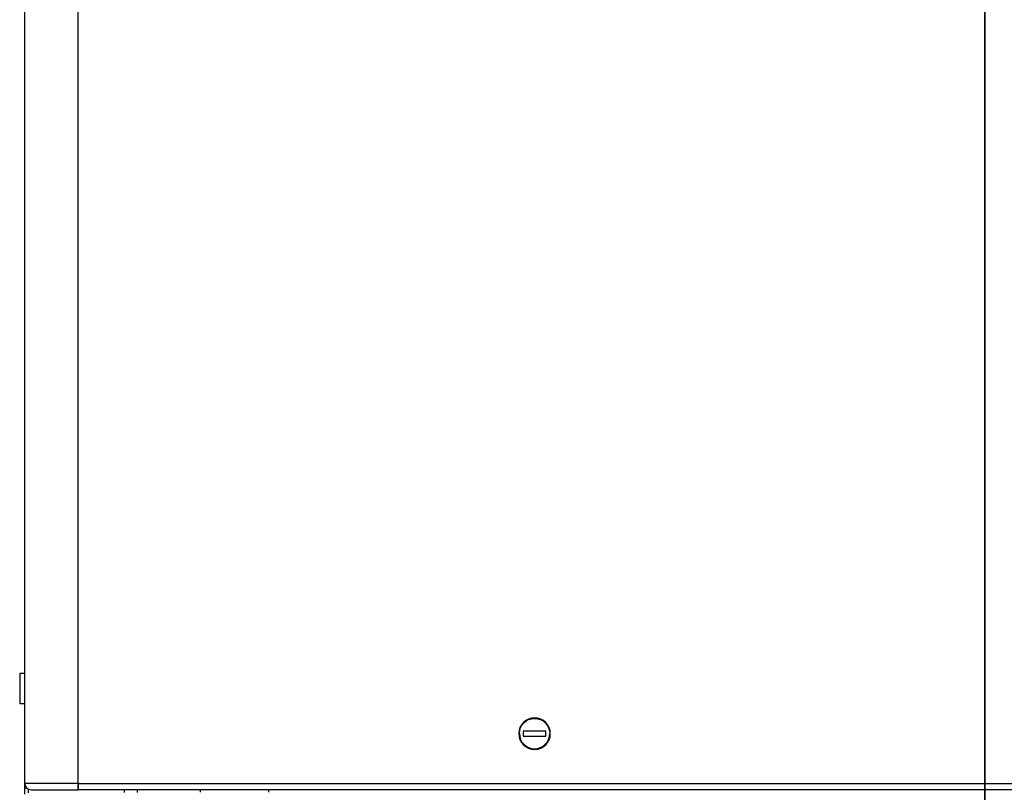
# Model space of a CAD drawing. Header units: millimetres. Extents: x -382 to 385, y -44 to 2191.
# Tile 313 of 339: x -382 to 8, y 1092 to 1397. Entities that reach past the tile are written whole.
import ezdxf

# ---------------------------------------------------------------- set-up
doc = ezdxf.new("R2010")
doc.units = ezdxf.units.MM
for name, color, linetype, true_color in [('FRONT$5', 7, 'CONTINUOUS', 0xffffff), ('ORTHO$8', 7, 'CONTINUOUS', 0xffffff), ('ORTHO$9', 7, 'CONTINUOUS', 0xffffff)]:
    doc.layers.add(name, color=color, linetype=linetype, true_color=true_color)

msp = doc.modelspace()

# ---------------------------------------------------------------- linework, layer by layer
at = {"layer": 'FRONT$5', "color": 7, "linetype": 'Continuous'}
for p, q in [((0, 1701.2, 1330.52), (0, 1093.3, 1330.52)), ((0, 483.5, 15.5), (0, 1700.5, 15.5)), ((0, 1094, 228.02), (0, 1700.5, 228.02)), ((0, 1700.5, 1330.02), (0, 1094, 1330.02)), ((0, 1700.5, 226.5), (0, 483.5, 226.5)), ((0, 1699.5, 1369.52), (0, 1095, 1369.52)), ((0, 681), (0, 1533)), ((0, 1372.06, 1330.52), (0, 1372.1, 1330.02)), ((0, 1362.9, 1330.02), (0, 1362.94, 1330.52)), ((0, 1304.06, 1330.52), (0, 1304.1, 1330.02)), ((0, 1294.9, 1330.02), (0, 1294.94, 1330.52)), ((0, 1172.3, 1330.52), (0, 1172.3, 1330.02)), ((0, 1164.3, 1330.02), (0, 1164.3, 1330.52)), ((0, 1139, 12), (0, 1137.85, 12)), ((0, 1139, 226.5), (0, 1139, 228.02)), ((0, 1139, 15.5), (0, 1139, 12)), ((0, 1138.1, 1330.02), (0, 1138.1, 1330.52)), ((0, 1137.85, 14.64), (0, 1137.85, 12.46)), ((0, 1134.85, 227.15), (0, 1137.85, 227.15)), ((0, 1137.85, 14.85), (0, 1134.85, 14.85)), ((0, 1137.85, 14.64), (0, 1137.85, 14.85)), ((0, 1137.85, 11.76), (0, 1137.85, 9.16)), ((0, 1137.85, 227.15), (0, 1137.85, 227.36)), ((0, 1137.85, 228.02), (0, 1137.85, 227.36)), ((0, 1137.85, 227.15), (0, 1137.85, 227.05)), ((0, 1137.85, 227.05), (0, 1137.85, 226.5)), ((0, 1137.85, 12.46), (0, 1122.15, 12.46)), ((0, 1137.85, 11.76), (0, 1137.85, 12.46)), ((0, 1137.85, 14.95), (0, 1137.85, 15.5)), ((0, 1137.85, 14.85), (0, 1137.85, 14.95)), ((0, 1128, 1307.02), (0, 1137, 1307.02)), ((0, 1137, 1305.02), (0, 1128, 1305.02)), ((0, 1137, 1307.02), (0, 1137, 1305.02)), ((0, 1136.85, 8.16), (0, 1123.15, 8.16)), ((0, 1134.85, 12.46), (0, 1134.85, 14.64)), ((0, 1134.85, 227.36), (0, 1134.85, 228.02)), ((0, 1133.85, 227.15), (0, 1134.85, 227.15)), ((0, 1134.85, 227.36), (0, 1134.85, 227.15)), ((0, 1134.85, 227.75), (0, 1133.85, 227.75)), ((0, 1133.85, 14.25), (0, 1134.85, 14.25)), ((0, 1134.85, 14.85), (0, 1133.85, 14.85)), ((0, 1134.85, 14.85), (0, 1134.85, 14.64)), ((0, 1133.85, 228.02), (0, 1133.85, 227.36)), ((0, 1133.85, 227.15), (0, 1133.85, 227.36)), ((0, 1126.15, 227.15), (0, 1133.85, 227.15)), ((0, 1133.85, 12.96), (0, 1133.85, 13.38)), ((0, 1133.85, 14.64), (0, 1133.85, 13.38)), ((0, 1133.85, 14.85), (0, 1126.15, 14.85)), ((0, 1133.85, 14.64), (0, 1133.85, 14.85)), ((0, 1132.85, 12.68), (0, 1127.15, 12.68)), ((0, 1128, 1305.02), (0, 1128, 1307.02)), ((0, 1126.9, 1330.02), (0, 1126.9, 1330.52)), ((0, 1126.15, 227.36), (0, 1126.15, 228.02)), ((0, 1126.15, 14.85), (0, 1126.15, 14.64)), ((0, 1126.15, 227.36), (0, 1126.15, 227.15)), ((0, 1125.15, 227.15), (0, 1126.15, 227.15)), ((0, 1126.15, 227.75), (0, 1125.15, 227.75)), ((0, 1126.15, 13.38), (0, 1126.15, 14.64)), ((0, 1126.15, 13.38), (0, 1126.15, 12.96)), ((0, 1125.15, 14.25), (0, 1126.15, 14.25)), ((0, 1126.15, 14.85), (0, 1125.15, 14.85)), ((0, 1125.15, 228.02), (0, 1125.15, 227.36)), ((0, 1122.15, 227.15), (0, 1125.15, 227.15)), ((0, 1125.15, 227.15), (0, 1125.15, 227.36)), ((0, 1125.15, 14.64), (0, 1125.15, 12.46)), ((0, 1125.15, 14.64), (0, 1125.15, 14.85)), ((0, 1125.15, 14.85), (0, 1122.15, 14.85)), ((0, 1122.15, 227.36), (0, 1122.15, 228.02)), ((0, 1122.15, 12), (0, 1121, 12)), ((0, 1122.15, 9.16), (0, 1122.15, 11.76)), ((0, 1122.15, 12.46), (0, 1122.15, 11.76)), ((0, 1122.15, 227.05), (0, 1122.15, 226.5)), ((0, 1122.15, 12.46), (0, 1122.15, 14.64)), ((0, 1122.15, 14.85), (0, 1122.15, 14.64)), ((0, 1122.15, 14.85), (0, 1122.15, 14.95)), ((0, 1122.15, 14.95), (0, 1122.15, 15.5)), ((0, 1122.15, 227.15), (0, 1122.15, 227.05)), ((0, 1122.15, 227.36), (0, 1122.15, 227.15)), ((0, 1121, 228.02), (0, 1121, 226.5)), ((0, 1121, 12), (0, 1121, 15.5)), ((0, 1120.75, 1371.52), (0, 1120.75, 1369.52)), ((0, 1114.75, 1371.52), (0, 1120.75, 1371.52)), ((0, 1120.56, 1330.02), (0, 1120.5, 1330.12)), ((0, 1114.75, 1371.52), (0, 1108.75, 1371.52)), ((0, 1109, 1330.12), (0, 1108.94, 1330.02)), ((0, 1108.75, 1369.52), (0, 1108.75, 1371.52)), ((0, 1093.5, 1328.52), (0, 1095, 1327.52)), ((0, 1094, 1329.02), (0, 1095, 1327.52)), ((0, 1094, 229.02), (0, 1095, 230.52)), ((0, 1093.3, 1333.02), (0, 1095, 1333.02)), ((0, 1093.5, 229.52), (0, 1095, 230.52)), ((0, 1094, 228.02), (0, 1094, 229.02)), ((0, 1094, 1330.02), (0, 1093.5, 1330.02)), ((0, 1094, 1329.02), (0, 1093.5, 1329.02)), ((0, 1093.5, 229.02), (0, 1094, 229.02)), ((0, 1093.5, 228.02), (0, 1094, 228.02)), ((0, 1094, 1330.02), (0, 1094, 1329.02)), ((0, 1092.5, 1329.02), (0, 1093.5, 1329.02)), ((0, 1092.5, 1328.52), (0, 1093.5, 1328.52)), ((0, 1092.5, 229.52), (0, 1093.5, 229.52)), ((0, 1093.5, 1330.02), (0, 1092.5, 1330.02)), ((0, 1093.5, 229.02), (0, 1092.5, 229.02)), ((0, 1092.5, 228.02), (0, 1093.5, 228.02)), ((0, 1093.3, 1330.52), (0, 1093.3, 1333.02)), ((0, 1092.5, 1330.52), (0, 1093.3, 1330.52)), ((0, 1092.5, 1332.02), (0, 1093.3, 1332.02)), ((0, 1092.52, 1280.02), (0, 1091.52, 1280.02)), ((0, 1092.52, 310), (0, 1091.51, 310)), ((0, 1091.51, 1257.22), (0, 1092.51, 1257.22)), ((0, 1091.51, 1257.22), (0, 1092.51, 1257.22)), ((0, 1092.51, 1136.86), (0, 1091.51, 1136.86)), ((0, 1091.51, 1173.02), (0, 1092.51, 1173.02)), ((0, 1091.5, 1228.02), (0, 1092.51, 1228.02)), ((0, 1092.5, 335.5), (0, 1091.51, 335.5)), ((0, 1092.5, 1332.02), (0, 1092.5, 1331.52)), ((0, 1092.5, 1330.02), (0, 1092.5, 1329.02)), ((0, 1092.5, 1328.52), (0, 1092.5, 1005.78)), ((0, 1092.5, 366.86), (0, 1092.5, 229.52)), ((0, 1092.5, 314), (0, 1091.5, 314)), ((0, 1092.5, 1329.02), (0, 1092.5, 1328.52)), ((0, 1092.5, 1367.02), (0, 1092.5, 1348.52)), ((0, 1092.5, 1333.02), (0, 1092.5, 1348.52)), ((0, 1092.5, 1330.52), (0, 1092.5, 1331.52)), ((0, 1092.5, 1332.02), (0, 1092.5, 1333.02)), ((0, 1092.5, 229.02), (0, 1092.5, 229.52)), ((0, 1092.5, 229.02), (0, 1092.5, 228.02)), ((0, 1092.49, 1330.02), (0, 1091.49, 1330.02))]:
    msp.add_line(p, q, dxfattribs=at)
at = {"layer": 'FRONT$5', "color": 252, "linetype": 'Continuous'}
for p, q in [((0, 1699.5, 230.52), (0, 1095, 230.52)), ((0, 1095, 1327.52), (0, 1699.5, 1327.52)), ((0, 1095, 1348.52), (0, 1699.5, 1348.52)), ((0, 1699.5, 1333.02), (0, 1095, 1333.02)), ((0, 484.5, 224), (0, 1699.5, 224)), ((0, 1699.5, 18), (0, 484.5, 18)), ((0, 1533, 4), (0, 681, 4)), ((0, 1122.15, 11.76), (0, 1137.85, 11.76)), ((0, 1137.85, 227.36), (0, 1134.85, 227.36)), ((0, 1137.85, 227.05), (0, 1122.15, 227.05)), ((0, 1134.85, 14.64), (0, 1137.85, 14.64)), ((0, 1122.15, 14.95), (0, 1137.85, 14.95)), ((0, 1126.15, 14.64), (0, 1133.85, 14.64)), ((0, 1133.85, 227.36), (0, 1126.15, 227.36)), ((0, 1132.85, 12.68), (0, 1132.85, 12.46)), ((0, 1127.15, 12.46), (0, 1127.15, 12.68)), ((0, 1125.15, 227.36), (0, 1122.15, 227.36)), ((0, 1122.15, 14.64), (0, 1125.15, 14.64)), ((0, 1114.75, 1369.52), (0, 1114.75, 1371.52)), ((0, 1095, 230.52), (0, 1095, 1327.52)), ((0, 1095, 1348.52), (0, 1092.5, 1348.52)), ((0, 1095, 1369.52), (0, 1095, 1348.52)), ((0, 1095, 1333.02), (0, 1095, 1348.52)), ((0, 1093.5, 1329.02), (0, 1093.5, 1330.02)), ((0, 1093.5, 228.02), (0, 1093.5, 229.02)), ((0, 1093.3, 1331.52), (0, 1092.5, 1331.52)), ((0, 1091.51, 306), (0, 1092.51, 306)), ((0, 1092.5, 1175.52), (0, 1091.5, 1175.52)), ((0, 1091.49, 1325.02), (0, 1092.49, 1325.02))]:
    msp.add_line(p, q, dxfattribs=at)
at = {"layer": 'FRONT$5', "color": 7, "linetype": 'Continuous', "extrusion": (-1, 0, 0)}
msp.add_circle((-1132.5, 1306.02), 6.25, dxfattribs=at)
for centre, radius, start, end in [((-1367.5, 1322.47), 8.3, 104.0957, 114.5396), ((-1367.5, 1322.47), 8.3, 65.4604, 75.9043), ((-1132.5, 1306.02), 6, 180, 0), ((-1136.85, 9.16), 1, 180, 270), ((-1123.15, 9.16), 1, 270, 0)]:
    msp.add_arc(centre, radius, start, end, dxfattribs=at)
at = {"layer": 'FRONT$5', "color": 7, "linetype": 'Continuous', "extrusion": (1, 0, 0)}
for centre, radius, start, end in [((1132.5, 1306.02), 6, 0, 180), ((1119.72, 1329.57), 0.952, 35.0419, 90), ((1109.78, 1329.57), 0.952, 90, 144.9581), ((1095, 1367.02), 2.5, 90, 180)]:
    msp.add_arc(centre, radius, start, end, dxfattribs=at)
at = {"layer": 'FRONT$5', "color": 7, "linetype": 'Continuous', "extrusion": (-1, 0, 0)}
for centre, major_axis, ratio, start_param, end_param in [((0, 1367.12, 1322.94), (0, 6.36, 5.22), 0.837182, 5.456095, 5.520512), ((0, 1367.74, 1322.47), (0, 0, 8.3), 0.383049, 0.243973, 0.302497), ((0, 1367.26, 1322.47), (0, 0, -8.3), 0.383049, 3.391446, 3.44409), ((0, 1367.6, 1322.47), (0, 0, 8.3), 0.923728, 5.980688, 6.039212), ((0, 1367.4, 1322.47), (0, 0, -8.3), 0.923728, 2.839095, 2.89762), ((0, 1368.43, 1322.94), (0, 3.71, -7.35), 0.34716, 3.282873, 3.34729), ((0, 1132.85, 12.96), (0, -1), 0.707107, 3.141593, 3.934109), ((0, 1132.85, 13.38), (0, 1), 0.707107, 0, 1.570796), ((0, 1127.15, 13.38), (0, 1), 0.707107, 1.570796, 3.141593), ((0, 1127.15, 12.96), (0, -1), 0.707107, 5.490669, 6.283185)]:
    msp.add_ellipse(centre, major_axis=major_axis, ratio=ratio, start_param=start_param, end_param=end_param, dxfattribs=at)
at = {"layer": 'FRONT$5', "color": 7, "linetype": 'Continuous'}
msp.add_open_spline([(0, 1092.5, 1333.02), (0, 1092.5, 1333.02), (0, 1092.8, 1333.02), (0, 1093.3, 1333.02)], degree=3, dxfattribs=at)
at = {"layer": 'ORTHO$8', "color": 7, "linetype": 'Continuous'}
for p, q in [((-380, 1095), (-380, 1699.5)), ((-380, 1138.5), (-382, 1138.5)), ((-382, 1138.5), (-382, 1126.5)), ((-380, 1126.5), (-382, 1126.5)), ((-182.75, 1115.75), (-182.75, 1113.75)), ((-173.75, 1115.75), (-182.75, 1115.75)), ((-173.75, 1113.75), (-173.75, 1115.75)), ((-182.75, 1113.75), (-173.75, 1113.75)), ((-380, 1093.3), (-380, 1095)), ((-358.9, 1092.5), (-358.9, 1095)), ((-380, 1093.3), (-379.33, 1093.3)), ((-380, 1090.71), (-380, 1093.29)), ((-378.6, 1092.76), (-378.6, 1091.25)), ((-377.5, 1092.5), (-359, 1092.5)), ((-359, 1092.5), (-358.9, 1092.5)), ((360.9, 1092.5), (-358.9, 1092.5)), ((-340.5, 1091.49), (-340.5, 1092.49)), ((-310.5, 1091.51), (-310.5, 1092.5)), ((-283.5, 1092.5), (-283.5, 1091.5))]:
    msp.add_line(p, q, dxfattribs=at)
at = {"layer": 'ORTHO$8', "color": 252, "linetype": 'Continuous'}
for p, q in [((-359, 1595.55), (-359, 1095)), ((-359, 1095), (-380, 1095)), ((-358.9, 1095), (-359, 1095)), ((-359, 1095), (-359, 1092.5)), ((-358.9, 1095), (360.9, 1095)), ((-335.5, 1092.49), (-335.5, 1091.49))]:
    msp.add_line(p, q, dxfattribs=at)
at = {"layer": 'ORTHO$8', "color": 7, "linetype": 'Continuous', "extrusion": (0, 0, -1)}
msp.add_circle((178.25, 1114.75), 6.25, dxfattribs=at)
msp.add_arc((178.25, 1114.75), 6, 0, 180, dxfattribs=at)
at = {"layer": 'ORTHO$8', "color": 7, "linetype": 'Continuous'}
for centre, radius, end in [((-178.25, 1114.75), 6, 0), ((-377.5, 1095), 2.5, 270)]:
    msp.add_arc(centre, radius, 180, end, dxfattribs=at)
msp.add_open_spline([(-358.9, 1095), (-358.9, 1094.35), (-358.9, 1093.7), (-358.9, 1092.77), (-358.9, 1092.5), (-358.9, 1092.5)], degree=3, knots=[0, 0, 0, 0, 0.5, 0.5, 1, 1, 1, 1], dxfattribs=at)
at = {"layer": 'ORTHO$9', "color": 7, "linetype": 'Continuous'}
for p, q in [((0, 1701.2, 1330.52), (0, 1093.3, 1330.52)), ((0, 1700.5, 228.02), (0, 1094, 228.02)), ((0, 1094, 1330.02), (0, 1700.5, 1330.02)), ((0, 1700.5, 15.5), (0, 483.5, 15.5)), ((0, 483.5, 226.5), (0, 1700.5, 226.5)), ((0, 1095, 1369.52), (0, 1699.5, 1369.52)), ((0, 1533), (0, 681)), ((0, 1372.1, 1330.02), (0, 1372.06, 1330.52)), ((0, 1362.94, 1330.52), (0, 1362.9, 1330.02)), ((0, 1304.1, 1330.02), (0, 1304.06, 1330.52)), ((0, 1294.94, 1330.52), (0, 1294.9, 1330.02)), ((0, 1172.3, 1330.02), (0, 1172.3, 1330.52)), ((0, 1164.3, 1330.52), (0, 1164.3, 1330.02)), ((0, 1137.85, 12), (0, 1139, 12)), ((0, 1139, 228.02), (0, 1139, 226.5)), ((0, 1139, 12), (0, 1139, 15.5)), ((0, 1138.1, 1330.02), (0, 1138.1, 1330.52)), ((0, 1137.85, 14.85), (0, 1137.85, 14.95)), ((0, 1137.85, 15.5), (0, 1137.85, 14.95)), ((0, 1137.85, 14.85), (0, 1134.85, 14.85)), ((0, 1137.85, 14.64), (0, 1137.85, 14.85)), ((0, 1137.85, 14.64), (0, 1137.85, 12.46)), ((0, 1137.85, 12.46), (0, 1122.15, 12.46)), ((0, 1137.85, 11.76), (0, 1137.85, 12.46)), ((0, 1137.85, 11.76), (0, 1137.85, 9.16)), ((0, 1137.85, 227.15), (0, 1137.85, 227.05)), ((0, 1137.85, 226.5), (0, 1137.85, 227.05)), ((0, 1134.85, 227.15), (0, 1137.85, 227.15)), ((0, 1137.85, 227.15), (0, 1137.85, 227.36)), ((0, 1137.85, 228.02), (0, 1137.85, 227.36)), ((0, 1137, 1307.02), (0, 1128, 1307.02)), ((0, 1137, 1305.02), (0, 1137, 1307.02)), ((0, 1128, 1305.02), (0, 1137, 1305.02)), ((0, 1136.85, 8.16), (0, 1123.15, 8.16)), ((0, 1134.85, 14.85), (0, 1133.85, 14.85)), ((0, 1133.85, 14.25), (0, 1134.85, 14.25)), ((0, 1134.85, 14.85), (0, 1134.85, 14.64)), ((0, 1134.85, 12.46), (0, 1134.85, 14.64)), ((0, 1133.85, 227.15), (0, 1134.85, 227.15)), ((0, 1134.85, 227.75), (0, 1133.85, 227.75)), ((0, 1134.85, 227.36), (0, 1134.85, 227.15)), ((0, 1134.85, 227.36), (0, 1134.85, 228.02)), ((0, 1133.85, 14.64), (0, 1133.85, 14.85)), ((0, 1133.85, 14.85), (0, 1126.15, 14.85)), ((0, 1133.85, 14.64), (0, 1133.85, 13.38)), ((0, 1133.85, 12.96), (0, 1133.85, 13.38)), ((0, 1133.85, 227.15), (0, 1133.85, 227.36)), ((0, 1126.15, 227.15), (0, 1133.85, 227.15)), ((0, 1133.85, 228.02), (0, 1133.85, 227.36)), ((0, 1132.85, 12.68), (0, 1127.15, 12.68)), ((0, 1128, 1307.02), (0, 1128, 1305.02)), ((0, 1126.9, 1330.52), (0, 1126.9, 1330.02)), ((0, 1126.15, 14.85), (0, 1125.15, 14.85)), ((0, 1125.15, 14.25), (0, 1126.15, 14.25)), ((0, 1126.15, 14.85), (0, 1126.15, 14.64)), ((0, 1126.15, 13.38), (0, 1126.15, 14.64)), ((0, 1126.15, 13.38), (0, 1126.15, 12.96)), ((0, 1125.15, 227.15), (0, 1126.15, 227.15)), ((0, 1126.15, 227.75), (0, 1125.15, 227.75)), ((0, 1126.15, 227.36), (0, 1126.15, 227.15)), ((0, 1126.15, 227.36), (0, 1126.15, 228.02)), ((0, 1125.15, 14.64), (0, 1125.15, 14.85)), ((0, 1125.15, 14.85), (0, 1122.15, 14.85)), ((0, 1125.15, 14.64), (0, 1125.15, 12.46)), ((0, 1125.15, 227.15), (0, 1125.15, 227.36)), ((0, 1122.15, 227.15), (0, 1125.15, 227.15)), ((0, 1125.15, 228.02), (0, 1125.15, 227.36)), ((0, 1122.15, 14.85), (0, 1122.15, 14.95)), ((0, 1122.15, 15.5), (0, 1122.15, 14.95)), ((0, 1122.15, 14.85), (0, 1122.15, 14.64)), ((0, 1122.15, 12.46), (0, 1122.15, 14.64)), ((0, 1122.15, 12.46), (0, 1122.15, 11.76)), ((0, 1122.15, 9.16), (0, 1122.15, 11.76)), ((0, 1122.15, 227.15), (0, 1122.15, 227.05)), ((0, 1122.15, 226.5), (0, 1122.15, 227.05)), ((0, 1122.15, 227.36), (0, 1122.15, 227.15)), ((0, 1122.15, 227.36), (0, 1122.15, 228.02)), ((0, 1121, 12), (0, 1122.15, 12)), ((0, 1121, 15.5), (0, 1121, 12)), ((0, 1121, 226.5), (0, 1121, 228.02)), ((0, 1120.75, 1369.52), (0, 1120.75, 1371.52)), ((0, 1114.75, 1371.52), (0, 1120.75, 1371.52)), ((0, 1120.5, 1330.12), (0, 1120.56, 1330.02)), ((0, 1114.75, 1371.52), (0, 1108.75, 1371.52)), ((0, 1108.94, 1330.02), (0, 1109, 1330.12)), ((0, 1108.75, 1371.52), (0, 1108.75, 1369.52)), ((0, 1093.5, 229.52), (0, 1095, 230.52)), ((0, 1094, 229.02), (0, 1095, 230.52)), ((0, 1093.3, 1333.02), (0, 1095, 1333.02)), ((0, 1093.5, 1328.52), (0, 1095, 1327.52)), ((0, 1094, 1329.02), (0, 1095, 1327.52)), ((0, 1094, 228.02), (0, 1094, 229.02)), ((0, 1094, 1330.02), (0, 1094, 1329.02)), ((0, 1094, 229.02), (0, 1093.5, 229.02)), ((0, 1094, 228.02), (0, 1093.5, 228.02)), ((0, 1093.5, 1330.02), (0, 1094, 1330.02)), ((0, 1093.5, 1329.02), (0, 1094, 1329.02)), ((0, 1092.5, 229.02), (0, 1093.5, 229.02)), ((0, 1093.5, 228.02), (0, 1092.5, 228.02)), ((0, 1092.5, 229.52), (0, 1093.5, 229.52)), ((0, 1092.5, 1328.52), (0, 1093.5, 1328.52)), ((0, 1092.5, 1330.02), (0, 1093.5, 1330.02)), ((0, 1092.5, 1329.02), (0, 1093.5, 1329.02)), ((0, 1093.3, 1332.02), (0, 1092.5, 1332.02)), ((0, 1093.3, 1330.52), (0, 1092.5, 1330.52)), ((0, 1093.3, 1330.52), (0, 1093.3, 1333.02)), ((0, 1091.51, 1097.22), (0, 1092.51, 1097.22)), ((0, 1092.51, 1257.22), (0, 1091.51, 1257.22)), ((0, 1092.51, 1257.22), (0, 1091.51, 1257.22)), ((0, 1091.51, 1097.22), (0, 1092.51, 1097.22)), ((0, 1091.51, 310), (0, 1092.51, 310)), ((0, 1091.5, 1330.02), (0, 1092.51, 1330.02)), ((0, 1092.51, 347.52), (0, 1091.51, 347.52)), ((0, 1091.5, 726.52), (0, 1092.51, 726.52)), ((0, 1091.5, 725.52), (0, 1092.51, 725.52)), ((0, 1091.51, 335.5), (0, 1092.5, 335.5)), ((0, 1092.5, 229.02), (0, 1092.5, 230.52)), ((0, 1092.5, 228.02), (0, 1092.5, 229.02)), ((0, 1091.5, 808.86), (0, 1092.5, 808.86)), ((0, 1091.5, 808.02), (0, 1092.5, 808.02)), ((0, 1092.5, 1332.02), (0, 1092.5, 1333.02)), ((0, 1092.5, 1331.52), (0, 1092.5, 1332.02)), ((0, 1092.5, 1330.52), (0, 1092.5, 1331.52)), ((0, 1092.5, 1333.02), (0, 1092.5, 1348.52)), ((0, 1092.5, 1348.52), (0, 1092.5, 1367.02)), ((0, 1092.5, 229.52), (0, 1092.5, 1328.52)), ((0, 1092.5, 1329.02), (0, 1092.5, 1330.02)), ((0, 1092.5, 1329.02), (0, 1092.5, 1328.52)), ((0, 1091.5, 314), (0, 1092.5, 314)), ((0, 1091.5, 1280.02), (0, 1092.49, 1280.02))]:
    msp.add_line(p, q, dxfattribs=at)
at = {"layer": 'ORTHO$9', "color": 252, "linetype": 'Continuous'}
for p, q in [((0, 1095, 230.52), (0, 1699.5, 230.52)), ((0, 1699.5, 1327.52), (0, 1095, 1327.52)), ((0, 1095, 1333.02), (0, 1699.5, 1333.02)), ((0, 1699.5, 1348.52), (0, 1095, 1348.52)), ((0, 484.5, 18), (0, 1699.5, 18)), ((0, 1699.5, 224), (0, 484.5, 224)), ((0, 681, 4), (0, 1533, 4)), ((0, 1122.15, 14.95), (0, 1137.85, 14.95)), ((0, 1134.85, 14.64), (0, 1137.85, 14.64)), ((0, 1122.15, 11.76), (0, 1137.85, 11.76)), ((0, 1137.85, 227.05), (0, 1122.15, 227.05)), ((0, 1137.85, 227.36), (0, 1134.85, 227.36)), ((0, 1137.19, 1330.02), (0, 1137.19, 1330.52)), ((0, 1126.15, 14.64), (0, 1133.85, 14.64)), ((0, 1133.85, 227.36), (0, 1126.15, 227.36)), ((0, 1132.85, 12.68), (0, 1132.85, 12.46)), ((0, 1127.15, 12.46), (0, 1127.15, 12.68)), ((0, 1122.15, 14.64), (0, 1125.15, 14.64)), ((0, 1125.15, 227.36), (0, 1122.15, 227.36)), ((0, 1114.75, 1369.52), (0, 1114.75, 1371.52)), ((0, 1095, 1327.52), (0, 1095, 230.52)), ((0, 1095, 1348.52), (0, 1095, 1333.02)), ((0, 1092.5, 1348.52), (0, 1095, 1348.52)), ((0, 1095, 1348.52), (0, 1095, 1369.52)), ((0, 1093.5, 229.02), (0, 1093.5, 228.02)), ((0, 1093.5, 1330.02), (0, 1093.5, 1329.02)), ((0, 1092.5, 1331.52), (0, 1093.3, 1331.52)), ((0, 1091.51, 306), (0, 1092.51, 306)), ((0, 1092.51, 1325.02), (0, 1091.5, 1325.02)), ((0, 1092.51, 728.02), (0, 1091.5, 728.02)), ((0, 1092.51, 805.52), (0, 1091.5, 805.52)), ((0, 1091.51, 350.02), (0, 1092.51, 350.02)), ((0, 1092.51, 956.86), (0, 1091.51, 956.86))]:
    msp.add_line(p, q, dxfattribs=at)
at = {"layer": 'ORTHO$9', "color": 7, "linetype": 'Continuous', "extrusion": (1, 0, 0)}
msp.add_circle((1132.5, 1306.02), 6.25, dxfattribs=at)
at = {"layer": 'ORTHO$9', "color": 7, "linetype": 'Continuous', "extrusion": (-1, 0, 0)}
for centre, radius, start, end in [((-1132.5, 1306.02), 6, 0, 180), ((-1136.85, 9.16), 1, 180, 270), ((-1123.15, 9.16), 1, 270, 0), ((-1119.72, 1329.57), 0.952, 90, 144.9581), ((-1109.78, 1329.57), 0.952, 35.0419, 90)]:
    msp.add_arc(centre, radius, start, end, dxfattribs=at)
at = {"layer": 'ORTHO$9', "color": 7, "linetype": 'Continuous', "extrusion": (1, 0, 0)}
for centre, radius, start, end in [((1132.5, 1306.02), 6, 180, 0), ((1095, 1367.02), 2.5, 90, 180)]:
    msp.add_arc(centre, radius, start, end, dxfattribs=at)
for centre, major_axis, start_param, end_param in [((0, 1132.85, 12.96), (0, -1), 2.349077, 3.141593), ((0, 1132.85, 13.38), (0, 1), 4.712389, 6.283185), ((0, 1127.15, 13.38), (0, 1), 3.141593, 4.712389), ((0, 1127.15, 12.96), (0, -1), 0, 0.792516)]:
    msp.add_ellipse(centre, major_axis=major_axis, ratio=0.707107, start_param=start_param, end_param=end_param, dxfattribs=at)
at = {"layer": 'ORTHO$9', "color": 7, "linetype": 'Continuous'}
msp.add_open_spline([(0, 1093.3, 1333.02), (0, 1092.8, 1333.02), (0, 1092.5, 1333.02), (0, 1092.5, 1333.02)], degree=3, dxfattribs=at)

doc.saveas('drawing.dxf')
